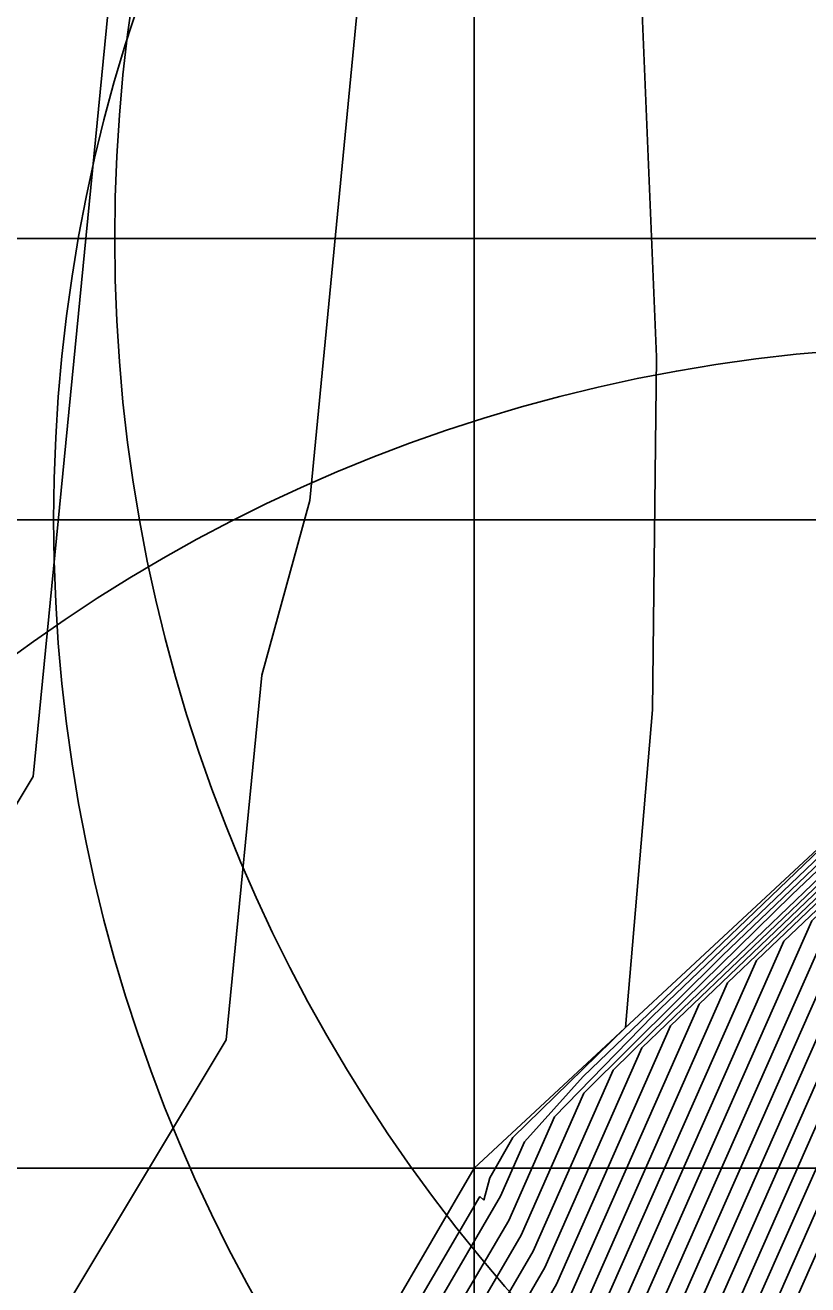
# Model space of a CAD drawing. Extents: x 2356077 to 2359823, y 225951 to 227822.
# Drawn here: x 2357586.652 to 2357587.799, y 226730.966 to 226732.81 of the extents above; entities that cross this region are included whole.
import ezdxf

# ---------------------------------------------------------------- set-up
doc = ezdxf.new("R2010")
doc.units = 0
for name, color, linetype in [('DTM Contours Major', 7, 'Continuous'), ('DTM Contours Minor', 7, 'Continuous'), ('Exist DTM Breakline Underwater', 7, 'Continuous'), ('Exist DTM Breakline Underwater Cogo Point CELL', 7, 'Continuous'), ('Exist DTM Drainline', 7, 'Continuous'), ('Exist Structure Major Bridge WW Cogo Point CELL', 7, 'Continuous')]:
    doc.layers.add(name, color=color, linetype=linetype)

msp = doc.modelspace()

# ---------------------------------------------------------------- linework, layer by layer
at = {"layer": 'DTM Contours Major'}
for points in [[(2357574.4156, 226708.5552), (2357583.6863, 226724.3529), (2357584.198, 226725.202), (2357586.7658, 226729.4081), (2357586.8733, 226729.5973), (2357586.9646, 226729.842), (2357586.8945, 226729.6276), (2357587.076, 226730.0622), (2357587.1603, 226730.2353), (2357587.5101, 226730.8341), (2357587.8045, 226731.499), (2357588.3914, 226732.0638), (2357590.7673, 226734.3209), (2357591.3947, 226734.9267), (2357591.5711, 226734.9984), (2357591.6106, 226735.2214), (2357591.6759, 226735.1254), (2357591.6801, 226735.3545), (2357591.6895, 226735.4248), (2357591.688, 226735.461), (2357597.5775, 226752.726)], [(2357573.0229, 226705.907), (2357582.3731, 226721.8401), (2357583.1161, 226723.0678), (2357586.8321, 226729.1547), (2357586.9378, 226729.361), (2357587.1339, 226729.8866), (2357587.1374, 226729.8299), (2357587.2888, 226730.1857), (2357587.5951, 226730.7125), (2357588.013, 226731.6562), (2357589.0102, 226732.6099), (2357590.5191, 226734.0433), (2357590.9797, 226734.4374), (2357590.9691, 226734.3898), (2357590.9976, 226734.419), (2357591.0086, 226734.4519), (2357592.6217, 226735.1309), (2357592.2683, 226735.5097), (2357593.395, 226738.9573), (2357596.6601, 226748.5289)], [(2357574.3625, 226708.7397), (2357585.2277, 226727.2505), (2357586.172, 226728.7974), (2357586.5546, 226729.3545), (2357586.7695, 226729.7143), (2357586.829, 226729.8094), (2357586.9572, 226730.1531), (2357587.4303, 226730.9674), (2357587.5976, 226731.3453), (2357588.369, 226732.0843), (2357589.927, 226733.5684), (2357590.0125, 226733.8354), (2357590.0848, 226734.1191), (2357590.1462, 226734.4209), (2357590.1989, 226734.742), (2357590.2243, 226735.0458), (2357590.1551, 226735.1503), (2357589.4729, 226736.9133), (2357589.7866, 226737.9015), (2357589.7648, 226738.5509), (2357591.1623, 226742.1159), (2357592.1309, 226745.2689), (2357593.0614, 226748.3182)], [(2357571.7599, 226704.5271), (2357586.2926, 226729.2874), (2357586.7589, 226730.0511), (2357586.7666, 226730.0476), (2357586.7712, 226730.0391), (2357586.7954, 226730.1285), (2357586.803, 226730.1489), (2357586.8942, 226730.3192), (2357587.3484, 226731.0961), (2357587.3835, 226731.1754), (2357587.4693, 226731.2713), (2357587.9308, 226731.7138), (2357587.9554, 226732.0954), (2357587.9538, 226732.5316), (2357587.9294, 226733.0204), (2357587.9413, 226733.6174), (2357588.0598, 226734.837), (2357587.6887, 226735.8298), (2357587.5065, 226736.8811), (2357587.1814, 226738.0582), (2357586.3353, 226740.2447), (2357586.3184, 226741.5141), (2357587.4025, 226744.2799), (2357588.1226, 226746.8372)]]:
    msp.add_lwpolyline(points, dxfattribs=at)
at = {"layer": 'DTM Contours Minor'}
for points in [[(2357574.3868, 226708.5612), (2357583.9425, 226724.8444), (2357584.404, 226725.6118), (2357586.7012, 226729.3746), (2357586.8573, 226729.6364), (2357586.9183, 226729.8), (2357586.8568, 226729.5605), (2357587.0479, 226730.0686), (2357587.1326, 226730.2419), (2357587.4932, 226730.8586), (2357587.7635, 226731.4691), (2357588.9846, 226732.6352), (2357589.6006, 226733.2201), (2357590.2129, 226733.8097), (2357590.8262, 226734.3922), (2357591.2237, 226735.3553), (2357591.2633, 226735.4013), (2357591.2964, 226735.4572), (2357591.5113, 226735.9926), (2357592.6074, 226738.9769), (2357593.9978, 226742.5338), (2357597.7187, 226753.4415)], [(2357572.6891, 226705.5582), (2357583.4215, 226723.8467), (2357583.9789, 226724.7706), (2357586.7781, 226729.3558), (2357586.8861, 226729.5498), (2357586.9916, 226729.8327), (2357586.9203, 226729.6359), (2357587.1027, 226730.052), (2357587.187, 226730.2271), (2357587.5271, 226730.8098), (2357587.8463, 226731.5305), (2357588.4145, 226732.0774), (2357591.2701, 226734.7873), (2357591.339, 226734.8442), (2357591.768, 226735.0248), (2357591.8576, 226735.1561), (2357591.8158, 226735.2009), (2357591.8539, 226735.5466), (2357591.8507, 226735.6364), (2357597.4171, 226751.9543)], [(2357572.7723, 226705.6451), (2357583.1581, 226723.3429), (2357583.7618, 226724.3426), (2357586.2073, 226728.3485), (2357586.8831, 226729.4207), (2357587.15, 226730.1362), (2357587.2131, 226730.2179), (2357587.5442, 226730.7856), (2357587.888, 226731.5621), (2357588.9965, 226732.622), (2357590.6711, 226734.2129), (2357591.199, 226734.7064), (2357591.1933, 226734.6803), (2357591.2089, 226734.7298), (2357591.9113, 226735.0286), (2357592.0348, 226735.1917), (2357591.9491, 226735.2835), (2357592.0103, 226735.7282), (2357592.0065, 226735.7917), (2357597.2409, 226751.1364)], [(2357572.8554, 226705.7315), (2357582.8962, 226722.8415), (2357583.5464, 226723.9174), (2357586.8083, 226729.2605), (2357586.9123, 226729.4563), (2357587.0624, 226729.8588), (2357587.1405, 226729.9895), (2357587.2389, 226730.208), (2357587.5612, 226730.7613), (2357587.9297, 226731.5936), (2357589.0011, 226732.618), (2357590.6206, 226734.1565), (2357591.1264, 226734.6191), (2357591.1116, 226734.5683), (2357591.1333, 226734.5923), (2357591.4829, 226734.7918), (2357592.0542, 226735.0322), (2357592.2052, 226735.2345), (2357592.0992, 226735.3481), (2357592.1642, 226735.8572), (2357592.1604, 226735.9413), (2357597.0564, 226750.294)], [(2357572.9389, 226705.8189), (2357582.6345, 226722.3407), (2357583.3312, 226723.4926), (2357586.8208, 226729.2085), (2357586.9251, 226729.4088), (2357587.1009, 226729.8802), (2357587.1426, 226729.9134), (2357587.2641, 226730.1973), (2357587.5782, 226730.7369), (2357587.9714, 226731.6249), (2357589.0056, 226732.6139), (2357590.5699, 226734.1), (2357591.0535, 226734.5302), (2357591.0374, 226734.4743), (2357591.0669, 226734.5058), (2357591.2379, 226734.5778), (2357591.4886, 226734.7376), (2357592.1969, 226735.0357), (2357592.3631, 226735.2908), (2357592.2048, 226735.4605), (2357592.3153, 226736.0937), (2357596.864, 226749.4282)], [(2357574.3954, 226708.8508), (2357583.053, 226723.6038), (2357585.3045, 226727.4141), (2357586.8105, 226729.8808), (2357586.7582, 226729.7651), (2357586.7855, 226729.7987), (2357586.8428, 226729.9282), (2357586.9281, 226730.1569), (2357587.4134, 226730.9919), (2357587.5556, 226731.3131), (2357588.2079, 226731.9396), (2357589.5277, 226733.1975), (2357589.6012, 226733.4843), (2357589.6576, 226733.7934), (2357589.6998, 226734.1257), (2357589.7305, 226734.4825), (2357589.7528, 226734.8646), (2357589.7582, 226735.2204), (2357588.7016, 226737.9513), (2357589.0574, 226739.0973), (2357590.3988, 226742.5193), (2357591.2545, 226745.5077), (2357592.1187, 226748.4262)], [(2357574.3652, 226708.6893), (2357584.7169, 226726.3291), (2357585.0327, 226726.8588), (2357586.348, 226729.0133), (2357586.3584, 226729.0201), (2357586.4856, 226729.1894), (2357586.794, 226729.6752), (2357586.9094, 226729.9431), (2357586.9855, 226730.1471), (2357587.4469, 226730.9422), (2357587.6394, 226731.377), (2357588.5299, 226732.2288), (2357590.3262, 226733.9393), (2357590.421, 226734.1854), (2357590.5067, 226734.444), (2357590.5747, 226734.7032), (2357590.595, 226734.9122), (2357590.5984, 226735.0969), (2357590.528, 226735.142), (2357590.0183, 226736.4593), (2357590.4562, 226737.4974), (2357590.4968, 226738.0672), (2357591.9488, 226741.7714), (2357593.9646, 226748.1973)], [(2357574.0463, 226711.1826), (2357576.2087, 226714.4868), (2357578.5235, 226718.0029), (2357580.8232, 226721.5053), (2357582.94, 226724.7682), (2357584.7063, 226727.566), (2357585.33, 226728.5938), (2357585.6401, 226729.1233), (2357585.9948, 226729.7577), (2357586.1524, 226730.0558), (2357586.2974, 226730.3431), (2357586.4794, 226730.559), (2357586.623, 226730.7869), (2357586.9466, 226731.3247), (2357586.9989, 226731.8587), (2357587.0689, 226732.1144), (2357587.3123, 226734.62), (2357586.9714, 226735.9491), (2357586.801, 226737.0121), (2357586.5508, 226737.7769), (2357585.1317, 226741.4444), (2357585.0323, 226742.9354), (2357585.9993, 226745.4023), (2357586.7991, 226747.7514)], [(2357573.1074, 226705.9959), (2357582.1118, 226721.3399), (2357582.9011, 226722.6432), (2357586.8427, 226729.0997), (2357586.9504, 226729.3129), (2357587.1641, 226729.8859), (2357587.1555, 226729.8229), (2357587.3129, 226730.173), (2357587.6121, 226730.6881), (2357588.0546, 226731.6874), (2357589.0147, 226732.6059), (2357590.4682, 226733.9866), (2357590.9042, 226734.3364), (2357590.8974, 226734.3023), (2357590.934, 226734.338), (2357590.9361, 226734.3649), (2357592.8107, 226735.1538), (2357592.3999, 226735.5941), (2357593.5498, 226739.0958), (2357594.203, 226740.9816), (2357594.8982, 226743.0623), (2357596.4335, 226747.5632)], [(2357576.8022, 226713.2008), (2357578.4169, 226715.9258), (2357586.5825, 226729.8346), (2357586.7508, 226730.107), (2357586.7576, 226730.1044), (2357586.8609, 226730.3162), (2357587.3183, 226731.0955), (2357587.324, 226731.09), (2357587.3326, 226731.1231), (2357587.3666, 226731.1821), (2357587.5316, 226731.3429), (2357587.5709, 226731.808), (2357587.5768, 226732.3247), (2357587.5533, 226732.8912), (2357587.5719, 226733.5534), (2357587.6368, 226734.222), (2357587.6936, 226734.8616), (2357587.2544, 226735.9967), (2357587.0331, 226737.1748), (2357586.6701, 226738.424), (2357585.7394, 226740.8294), (2357585.6609, 226742.1879), (2357586.6894, 226744.8117), (2357587.4556, 226747.2877)], [(2357582.6861, 226722.2187), (2357586.8529, 226729.0439), (2357586.9629, 226729.2647), (2357587.1929, 226729.8811), (2357587.1733, 226729.8138), (2357587.3361, 226730.1589), (2357587.6291, 226730.6638), (2357588.0962, 226731.7186), (2357589.0193, 226732.6018), (2357590.4173, 226733.9299), (2357590.823, 226734.2123), (2357590.8663, 226734.2555), (2357590.8711, 226734.2539), (2357591.209, 226734.3961), (2357591.5042, 226734.5746), (2357592.6236, 226735.0457), (2357592.5032, 226735.7242), (2357592.7842, 226735.5159), (2357592.6275, 226735.6839), (2357592.8132, 226736.6486), (2357593.6313, 226738.973), (2357594.2419, 226740.7218), (2357595.5646, 226744.6849), (2357596.286, 226746.7788)], [(2357576.6526, 226712.8622), (2357583.5723, 226724.6536), (2357586.0618, 226728.8369), (2357586.7617, 226729.9834), (2357586.7683, 226729.9874), (2357586.7755, 226729.9833), (2357586.8361, 226730.1559), (2357586.9241, 226730.3164), (2357587.3605, 226731.0607), (2357587.4277, 226731.2124), (2357587.5715, 226731.3601), (2357588.33, 226732.0847), (2357588.3647, 226732.4346), (2357588.375, 226732.8311), (2357588.3644, 226733.273), (2357588.3362, 226733.759), (2357588.3735, 226734.3272), (2357588.4263, 226734.8717), (2357588.1522, 226735.7698), (2357588.0515, 226736.7648), (2357586.9264, 226739.6724), (2357586.9941, 226740.8868), (2357588.1466, 226743.827), (2357588.8538, 226746.488)], [(2357572.3227, 226705.0988), (2357584.2043, 226725.3457), (2357584.6207, 226726.0391), (2357586.7378, 226729.5069), (2357586.8476, 226729.6923), (2357586.885, 226729.7925), (2357586.9757, 226729.9571), (2357587.0381, 226730.1243), (2357587.1906, 226730.3944), (2357587.4803, 226730.8922), (2357587.7232, 226731.4409), (2357589.4208, 226733.0585), (2357591.1246, 226734.6811), (2357591.2917, 226734.9782), (2357591.3248, 226735.0697), (2357591.2849, 226735.1141), (2357591.2686, 226735.1388), (2357591.233, 226735.2309), (2357591.5929, 226735.8222), (2357591.668, 226736.1941), (2357591.7776, 226736.6324), (2357593.2361, 226740.3532), (2357593.9457, 226742.3106), (2357595.2966, 226746.3399)], [(2357582.4713, 226721.7944), (2357586.8627, 226728.9876), (2357586.9754, 226729.2163), (2357587.217, 226729.8638), (2357587.3583, 226730.143), (2357587.5984, 226730.5521), (2357587.6462, 226730.6396), (2357588.1377, 226731.7497), (2357589.0238, 226732.5978), (2357590.3663, 226733.8732), (2357590.7642, 226734.1396), (2357590.8038, 226734.1765), (2357590.8057, 226734.1698), (2357591.1898, 226734.3315), (2357591.514, 226734.5222), (2357592.7655, 226735.0489), (2357592.6692, 226735.6481), (2357592.7969, 226735.7279), (2357592.7682, 226735.7586), (2357593.0064, 226736.9135), (2357593.7089, 226738.8431), (2357594.2771, 226740.4585), (2357595.5047, 226744.1306), (2357596.1753, 226746.0891)], [(2357574.6032, 226709.2599), (2357585.4282, 226727.7062), (2357585.4841, 226727.8134), (2357585.4556, 226727.73), (2357586.1257, 226728.7969), (2357586.7708, 226729.8525), (2357586.7871, 226729.8617), (2357586.8983, 226730.1587), (2357587.3962, 226731.0158), (2357587.5133, 226731.2804), (2357587.7754, 226731.537), (2357589.1285, 226732.8265), (2357589.1896, 226733.1336), (2357589.2307, 226733.4699), (2357589.2549, 226733.8361), (2357589.2655, 226734.2327), (2357589.2657, 226734.6604), (2357589.2588, 226735.1196), (2357589.1773, 226735.7664), (2357588.1096, 226738.5256), (2357588.3604, 226739.6702), (2357589.6378, 226742.9289), (2357590.459, 226745.8223)], [(2357572.8964, 226712.3845), (2357574.8071, 226715.4176), (2357576.8818, 226718.6147), (2357578.9916, 226721.7749), (2357581.0076, 226724.6971), (2357582.801, 226727.1803), (2357583.549, 226728.1653), (2357584.2166, 226729.0148), (2357584.5871, 226729.478), (2357584.9199, 226729.9368), (2357585.2284, 226730.3389), (2357585.5152, 226730.6545), (2357585.8421, 226730.8716), (2357586.2122, 226730.96), (2357586.6637, 226731.7103), (2357586.9405, 226734.5316), (2357586.7546, 226735.3775), (2357586.2725, 226736.9155), (2357586.0582, 226738.0946), (2357584.5464, 226742.0015), (2357584.342, 226743.5256), (2357585.2378, 226745.8108)], [(2357576.5585, 226712.6469), (2357585.381, 226727.6807), (2357584.9145, 226726.8677), (2357586.1549, 226728.917), (2357586.7621, 226729.9116), (2357586.7725, 226729.9233), (2357586.7834, 226729.9214), (2357586.8677, 226730.1588), (2357587.0393, 226730.4589), (2357587.3786, 226731.0389), (2357587.4707, 226731.2469), (2357587.6735, 226731.4486), (2357588.7293, 226732.4556), (2357588.7764, 226732.7829), (2357588.8009, 226733.1479), (2357588.806, 226733.5501), (2357588.7951, 226733.9896), (2357588.7716, 226734.466), (2357588.7603, 226734.9714), (2357588.6813, 226735.7983), (2357588.478, 226736.6182), (2357587.5168, 226739.1021)], [(2357572.6908, 226705.7811), (2357584.4622, 226725.8401), (2357584.829, 226726.4527), (2357586.6166, 226729.3808), (2357586.5089, 226729.2091), (2357586.8475, 226729.7738), (2357586.7444, 226729.5287), (2357586.9062, 226729.8525), (2357587.0133, 226730.1397), (2357587.3167, 226730.663), (2357587.4633, 226730.9166), (2357587.6811, 226731.4084), (2357588.6906, 226732.3731), (2357590.7254, 226734.3102)]]:
    msp.add_lwpolyline(points, dxfattribs=at)
at = {"layer": 'Exist DTM Breakline Underwater'}
msp.add_lwpolyline([(2357673.929, 226512.255), (2357589.669, 226638.544), (2357567.907, 226682.757), (2357572.328, 226695.394), (2357571.596, 226704.314), (2357587.31, 226731.137), (2357591.456, 226734.989), (2357599.673, 226759.537)], dxfattribs=at)
at = {"layer": 'Exist DTM Breakline Underwater Cogo Point CELL'}
msp.add_lwpolyline([(2357587.31, 226734.137), (2357587.31, 226728.137), (2357587.31, 226731.137), (2357590.31, 226731.137), (2357584.31, 226731.137)], dxfattribs=at)
msp.add_circle((2357587.31, 226731.137), 2.344, dxfattribs=at)
at = {"layer": 'Exist DTM Drainline'}
msp.add_spline([(2357699.586, 226858.192), (2357670.366, 226820.782), (2357623.327, 226796.892), (2357587.218, 226772.268), (2357568.803, 226744.252), (2357555.19, 226717.62), (2357555.017, 226695.126), (2357553.473, 226672.759), (2357563.697, 226642.736), (2357576.526, 226627.993), (2357663.798, 226499.169), (2357732.721, 226415.647), (2357803.211, 226342.215), (2357874.586, 226264.309)], degree=3, dxfattribs=at)
at = {"layer": 'Exist Structure Major Bridge WW Cogo Point CELL'}
for points in [[(2357586.1272, 226732.498), (2357592.1272, 226732.498), (2357589.1272, 226732.498), (2357589.1272, 226735.498), (2357589.1272, 226729.498)], [(2357586.0377, 226732.086), (2357592.0377, 226732.086), (2357589.0377, 226732.086), (2357589.0377, 226735.086), (2357589.0377, 226729.086)]]:
    msp.add_lwpolyline(points, dxfattribs=at)
for centre in [(2357589.1272, 226732.498), (2357589.0377, 226732.086), (2357588.021, 226729.9965)]:
    msp.add_circle(centre, 2.344, dxfattribs=at)

doc.saveas('drawing.dxf')
